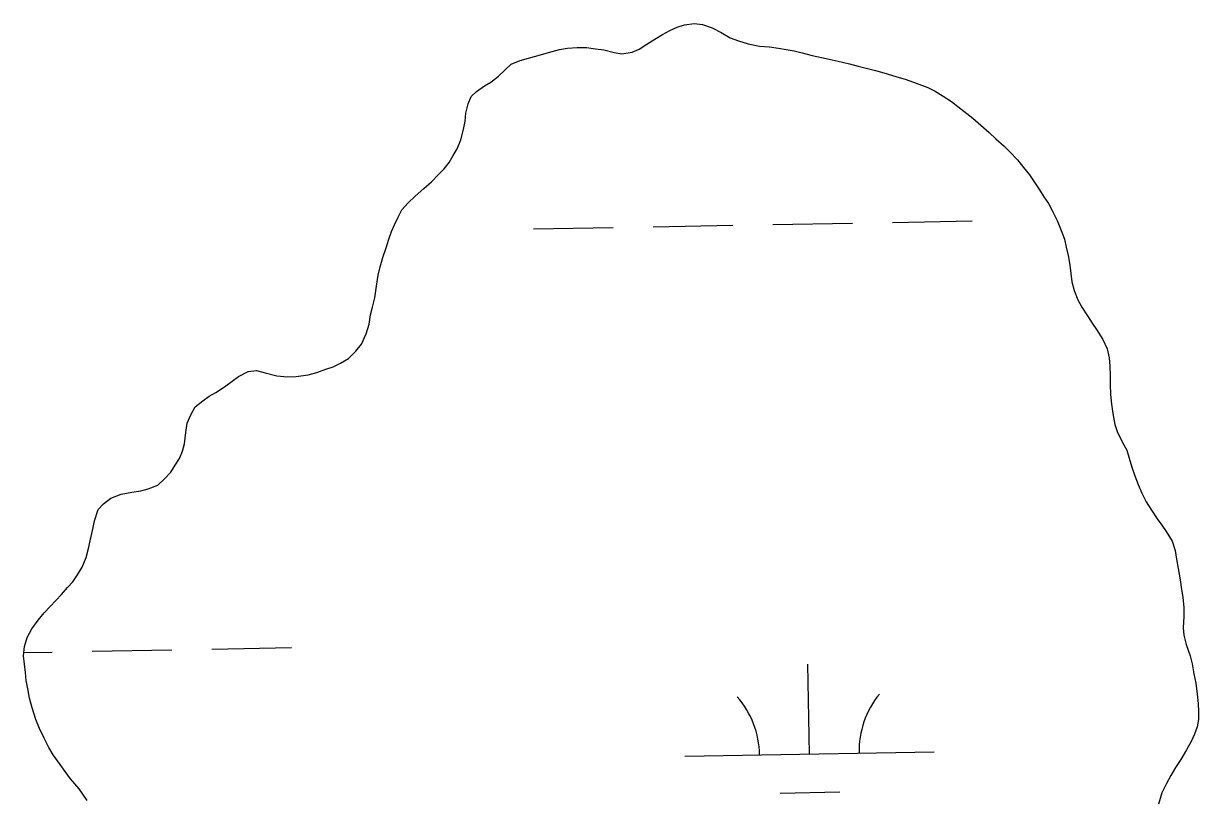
# Model space of a CAD drawing. Extents: x 3925854 to 3964121, y 224593 to 250589.
# Drawn here: x 3931413.7 to 3931884.9, y 230572.1 to 230883.8 of the extents above; entities that cross this region are included whole.
import ezdxf

# ---------------------------------------------------------------- set-up
doc = ezdxf.new("R2010")
doc.units = 0
doc.layers.add('V-WETL-SWMP', color=7, linetype='Continuous')

msp = doc.modelspace()

# ---------------------------------------------------------------- linework, layer by layer
at = {"layer": 'V-WETL-SWMP'}
for p, q in [((3931669.972, 230879.411), (3931672.848, 230881.061)), ((3931672.848, 230881.061), (3931675.809, 230882.363)), ((3931675.809, 230882.363), (3931678.77, 230883.23)), ((3931678.77, 230883.23), (3931682.602, 230883.834)), ((3931682.602, 230883.834), (3931685.997, 230883.395)), ((3931685.997, 230883.395), (3931689.913, 230882.083)), ((3931689.913, 230882.083), (3931693.479, 230880.163)), ((3931663.612, 230875.502), (3931666.836, 230877.5)), ((3931666.836, 230877.5), (3931669.972, 230879.411)), ((3931693.479, 230880.163), (3931697.133, 230878.069)), ((3931697.133, 230878.069), (3931700.44, 230876.846)), ((3931700.44, 230876.846), (3931704.356, 230875.622)), ((3931616.244, 230869.905), (3931621.034, 230871.205)), ((3931621.034, 230871.205), (3931624.17, 230872.245)), ((3931624.17, 230872.245), (3931628.611, 230873.458)), ((3931628.611, 230873.458), (3931631.92, 230873.889)), ((3931631.92, 230873.889), (3931635.751, 230874.233)), ((3931635.751, 230874.233), (3931639.495, 230874.228)), ((3931639.495, 230874.228), (3931643.151, 230873.7)), ((3931643.151, 230873.7), (3931646.458, 230873.261)), ((3931646.458, 230873.261), (3931650.636, 230872.211)), ((3931650.636, 230872.211), (3931653.682, 230871.684)), ((3931653.682, 230871.684), (3931657.775, 230872.288)), ((3931657.775, 230872.288), (3931660.649, 230873.59)), ((3931660.649, 230873.59), (3931663.612, 230875.502)), ((3931704.356, 230875.622), (3931708.882, 230874.745)), ((3931708.882, 230874.745), (3931712.886, 230874.479)), ((3931712.886, 230874.479), (3931716.455, 230873.952)), ((3931716.455, 230873.952), (3931719.501, 230873.426)), ((3931719.501, 230873.426), (3931722.722, 230872.812)), ((3931722.722, 230872.812), (3931726.029, 230872.111)), ((3931726.029, 230872.111), (3931729.945, 230871.061)), ((3931729.945, 230871.061), (3931733.688, 230870.186)), ((3931606.836, 230865.216), (3931609.276, 230867.477)), ((3931609.276, 230867.477), (3931612.848, 230869.039)), ((3931612.848, 230869.039), (3931616.244, 230869.905)), ((3931733.688, 230870.186), (3931736.821, 230869.572)), ((3931736.821, 230869.572), (3931740.389, 230868.697)), ((3931740.389, 230868.697), (3931745.002, 230867.646)), ((3931745.002, 230867.646), (3931748.396, 230866.771)), ((3931748.396, 230866.771), (3931752.226, 230865.808)), ((3931601.17, 230860.349), (3931604.221, 230862.695)), ((3931604.221, 230862.695), (3931606.836, 230865.216)), ((3931752.226, 230865.808), (3931755.359, 230864.934)), ((3931755.359, 230864.934), (3931758.753, 230864.059)), ((3931758.753, 230864.059), (3931763.539, 230862.572)), ((3931763.539, 230862.572), (3931767.629, 230861.348)), ((3931595.42, 230856.613), (3931598.557, 230858.872)), ((3931598.557, 230858.872), (3931601.17, 230860.349)), ((3931767.629, 230861.348), (3931771.719, 230859.863)), ((3931771.719, 230859.863), (3931776.418, 230858.115)), ((3931776.418, 230858.115), (3931779.289, 230856.631)), ((3931592.018, 230851.655), (3931593.24, 230854.526)), ((3931593.24, 230854.526), (3931595.42, 230856.613)), ((3931779.289, 230856.631), (3931782.507, 230854.625)), ((3931782.507, 230854.625), (3931785.813, 230852.531)), ((3931785.813, 230852.531), (3931788.422, 230850.525)), ((3931590.79, 230844.692), (3931591.142, 230847.825)), ((3931591.142, 230847.825), (3931592.018, 230851.655)), ((3931788.422, 230850.525), (3931791.988, 230847.735)), ((3931791.988, 230847.735), (3931794.423, 230845.816)), ((3931590.176, 230841.297), (3931590.79, 230844.692)), ((3931794.423, 230845.816), (3931797.554, 230843.113)), ((3931797.554, 230843.113), (3931800.945, 230840.062)), ((3931589.126, 230837.12), (3931590.176, 230841.297)), ((3931800.945, 230840.062), (3931803.64, 230837.62)), ((3931585.983, 230830.856), (3931587.554, 230833.552)), ((3931587.554, 230833.552), (3931589.126, 230837.12)), ((3931803.64, 230837.62), (3931806.945, 230834.569)), ((3931806.945, 230834.569), (3931809.118, 230832.477)), ((3931584.412, 230828.072), (3931585.983, 230830.856)), ((3931809.118, 230832.477), (3931812.335, 230829.077)), ((3931812.335, 230829.077), (3931814.769, 230826.027)), ((3931580.14, 230823.202), (3931582.407, 230825.55)), ((3931582.407, 230825.55), (3931584.412, 230828.072)), ((3931814.769, 230826.027), (3931817.116, 230823.151)), ((3931574.213, 230817.638), (3931577.263, 230820.333)), ((3931577.263, 230820.333), (3931580.14, 230823.202)), ((3931817.116, 230823.151), (3931819.288, 230819.927)), ((3931819.288, 230819.927), (3931821.199, 230817.138)), ((3931567.937, 230811.9), (3931570.813, 230814.595)), ((3931570.813, 230814.595), (3931574.213, 230817.638)), ((3931821.199, 230817.138), (3931822.937, 230814.35)), ((3931565.408, 230809.031), (3931567.937, 230811.9)), ((3931822.937, 230814.35), (3931824.761, 230811.562)), ((3931824.761, 230811.562), (3931826.325, 230808.6)), ((3931562.441, 230803.115), (3931563.925, 230806.16)), ((3931563.925, 230806.16), (3931565.408, 230809.031)), ((3931826.325, 230808.6), (3931828.235, 230804.854)), ((3931560.169, 230797.285), (3931561.218, 230800.33)), ((3931561.218, 230800.33), (3931562.441, 230803.115)), ((3931618.155, 230801.413), (3931650.15, 230801.995)), ((3931666.147, 230802.285), (3931698.142, 230802.867)), ((3931714.139, 230803.158), (3931746.134, 230803.74)), ((3931762.131, 230804.031), (3931794.126, 230804.613)), ((3931828.235, 230804.854), (3931829.884, 230800.76)), ((3931829.884, 230800.76), (3931831.185, 230797.276)), ((3931559.12, 230793.804), (3931560.169, 230797.285)), ((3931831.185, 230797.276), (3931831.877, 230794.141)), ((3931557.809, 230789.975), (3931559.12, 230793.804)), ((3931831.877, 230794.141), (3931832.657, 230790.831)), ((3931555.971, 230782.838), (3931556.759, 230786.233)), ((3931556.759, 230786.233), (3931557.809, 230789.975)), ((3931832.657, 230790.831), (3931833.348, 230786.826)), ((3931833.348, 230786.826), (3931833.779, 230783.604)), ((3931555.269, 230778.486), (3931555.971, 230782.838)), ((3931833.779, 230783.604), (3931834.123, 230780.208)), ((3931554.654, 230773.786), (3931555.269, 230778.486)), ((3931834.123, 230780.208), (3931834.989, 230776.725)), ((3931553.691, 230770.044), (3931554.654, 230773.786)), ((3931834.989, 230776.725), (3931836.551, 230772.979)), ((3931836.551, 230772.979), (3931838.114, 230770.017)), ((3931552.903, 230766.911), (3931553.691, 230770.044)), ((3931838.114, 230770.017), (3931840.373, 230766.532)), ((3931551.065, 230759.339), (3931552.289, 230763.168)), ((3931552.289, 230763.168), (3931552.903, 230766.911)), ((3931840.373, 230766.532), (3931842.284, 230763.656)), ((3931842.284, 230763.656), (3931844.022, 230761.129)), ((3931549.232, 230755.249), (3931551.065, 230759.339)), ((3931844.022, 230761.129), (3931846.542, 230757.121)), ((3931546.964, 230752.379), (3931549.232, 230755.249)), ((3931846.542, 230757.121), (3931848.278, 230753.288)), ((3931848.278, 230753.288), (3931849.057, 230749.718)), ((3931540.864, 230747.599), (3931544, 230749.51)), ((3931544, 230749.51), (3931546.964, 230752.379)), ((3931849.057, 230749.718), (3931849.4, 230746.322)), ((3931499.852, 230742.169), (3931503.772, 230744.253)), ((3931503.772, 230744.253), (3931507.168, 230744.684)), ((3931507.168, 230744.684), (3931510.649, 230743.721)), ((3931527.799, 230742.828), (3931531.282, 230743.868)), ((3931531.282, 230743.868), (3931534.941, 230745.169)), ((3931534.941, 230745.169), (3931537.902, 230746.123)), ((3931537.902, 230746.123), (3931540.864, 230747.599)), ((3931849.4, 230746.322), (3931849.483, 230742.665)), ((3931494.274, 230738.084), (3931497.412, 230740.344)), ((3931497.412, 230740.344), (3931499.852, 230742.169)), ((3931510.649, 230743.721), (3931515.262, 230742.497)), ((3931515.262, 230742.497), (3931519.614, 230742.055)), ((3931519.614, 230742.055), (3931523.01, 230742.225)), ((3931523.01, 230742.225), (3931527.799, 230742.828)), ((3931849.483, 230742.665), (3931849.478, 230739.009)), ((3931485.561, 230732.524), (3931488.175, 230734.349)), ((3931488.175, 230734.349), (3931490.789, 230735.825)), ((3931490.789, 230735.825), (3931494.274, 230738.084)), ((3931849.478, 230739.009), (3931849.559, 230735.004)), ((3931849.559, 230735.004), (3931849.99, 230731.173)), ((3931480.765, 230726.871), (3931482.511, 230730.003)), ((3931482.511, 230730.003), (3931485.561, 230732.524)), ((3931849.99, 230731.173), (3931850.507, 230727.429)), ((3931479.368, 230723.565), (3931480.765, 230726.871)), ((3931850.507, 230727.429), (3931851.372, 230722.987)), ((3931478.841, 230719.822), (3931479.368, 230723.565)), ((3931851.372, 230722.987), (3931852.326, 230720.113)), ((3931478.312, 230715.209), (3931478.841, 230719.822)), ((3931852.326, 230720.113), (3931854.496, 230715.757)), ((3931854.496, 230715.757), (3931856.146, 230712.621)), ((3931476.215, 230709.378), (3931477.438, 230712.337)), ((3931477.438, 230712.337), (3931478.312, 230715.209)), ((3931856.146, 230712.621), (3931857.1, 230709.399)), ((3931472.813, 230703.811), (3931474.558, 230706.595)), ((3931474.558, 230706.595), (3931476.215, 230709.378)), ((3931857.1, 230709.399), (3931858.14, 230705.828)), ((3931470.285, 230701.203), (3931472.813, 230703.811)), ((3931858.14, 230705.828), (3931859.354, 230702.344)), ((3931859.354, 230702.344), (3931860.655, 230698.86)), ((3931460.702, 230696.427), (3931463.75, 230697.119)), ((3931463.75, 230697.119), (3931467.582, 230698.594)), ((3931467.582, 230698.594), (3931470.285, 230701.203)), ((3931860.655, 230698.86), (3931862.131, 230695.375)), ((3931445.808, 230691.136), (3931448.684, 230693.396)), ((3931448.684, 230693.396), (3931452.864, 230694.957)), ((3931452.864, 230694.957), (3931457.131, 230695.822)), ((3931457.131, 230695.822), (3931460.702, 230696.427)), ((3931862.131, 230695.375), (3931863.868, 230691.978)), ((3931863.868, 230691.978), (3931866.04, 230688.667)), ((3931442.142, 230684.263), (3931443.628, 230688.875)), ((3931443.628, 230688.875), (3931445.808, 230691.136)), ((3931866.04, 230688.667), (3931868.386, 230685.094)), ((3931441.441, 230681.043), (3931442.142, 230684.263)), ((3931868.386, 230685.094), (3931870.21, 230682.567)), ((3931870.21, 230682.567), (3931871.948, 230680.04)), ((3931440.39, 230676.256), (3931441.441, 230681.043)), ((3931871.948, 230680.04), (3931874.294, 230676.206)), ((3931438.814, 230669.555), (3931439.777, 230673.21)), ((3931439.777, 230673.21), (3931440.39, 230676.256)), ((3931874.294, 230676.206), (3931875.595, 230672.461)), ((3931437.242, 230665.726), (3931438.814, 230669.555)), ((3931875.595, 230672.461), (3931876.113, 230668.978)), ((3931876.113, 230668.978), (3931876.717, 230665.234)), ((3931435.41, 230662.681), (3931437.242, 230665.726)), ((3931876.717, 230665.234), (3931877.582, 230660.618)), ((3931431.399, 230657.55), (3931433.491, 230659.898)), ((3931433.491, 230659.898), (3931435.41, 230662.681)), ((3931877.582, 230660.618), (3931878.099, 230656.787)), ((3931426.69, 230652.333), (3931428.87, 230654.768)), ((3931428.87, 230654.768), (3931431.399, 230657.55)), ((3931878.099, 230656.787), (3931878.617, 230653.739)), ((3931421.983, 230647.377), (3931424.337, 230649.985)), ((3931424.337, 230649.985), (3931426.69, 230652.333)), ((3931878.617, 230653.739), (3931879.047, 230649.473)), ((3931419.541, 230644.507), (3931421.983, 230647.377)), ((3931879.042, 230645.903), (3931878.775, 230641.464)), ((3931879.047, 230649.473), (3931879.042, 230645.903)), ((3931415.179, 230637.548), (3931417.012, 230640.941)), ((3931417.012, 230640.941), (3931419.541, 230644.507)), ((3931878.775, 230641.464), (3931879.032, 230638.416)), ((3931414.043, 230633.98), (3931415.179, 230637.548)), ((3931879.032, 230638.416), (3931879.985, 230634.671)), ((3931413.689, 230630.237), (3931414.043, 230633.98)), ((3931413.808, 230631.496), (3931425.209, 230631.703)), ((3931441.206, 230631.994), (3931473.201, 230632.576)), ((3931489.198, 230632.867), (3931521.193, 230633.448)), ((3931879.985, 230634.671), (3931881.546, 230630.142)), ((3931414.033, 230626.841), (3931413.689, 230630.237)), ((3931414.464, 230623.532), (3931414.033, 230626.841)), ((3931728.847, 230590.786), (3931728.192, 230626.78)), ((3931881.546, 230630.142), (3931882.413, 230627.007)), ((3931882.413, 230627.007), (3931883.017, 230623.002)), ((3931414.808, 230620.224), (3931414.464, 230623.532)), ((3931883.017, 230623.002), (3931883.882, 230619.257)), ((3931415.499, 230616.305), (3931414.808, 230620.224)), ((3931883.882, 230619.257), (3931884.399, 230614.729)), ((3931416.105, 230613.17), (3931415.499, 230616.305)), ((3931417.144, 230609.251), (3931416.105, 230613.17)), ((3931884.399, 230614.729), (3931884.829, 230610.985)), ((3931418.618, 230604.635), (3931417.144, 230609.251)), ((3931884.829, 230610.985), (3931884.912, 230607.677)), ((3931884.912, 230607.677), (3931884.908, 230604.63)), ((3931420.093, 230601.064), (3931418.618, 230604.635)), ((3931884.908, 230604.63), (3931884.382, 230601.67)), ((3931421.916, 230597.143), (3931420.093, 230601.064)), ((3931883.333, 230598.799), (3931881.936, 230595.84)), ((3931884.382, 230601.67), (3931883.333, 230598.799)), ((3931423.914, 230593.397), (3931421.916, 230597.143)), ((3931425.651, 230590.435), (3931423.914, 230593.397)), ((3931881.936, 230595.84), (3931880.103, 230592.448)), ((3931428.345, 230586.601), (3931425.651, 230590.435)), ((3931678.855, 230589.877), (3931778.838, 230591.695)), ((3931877.835, 230588.62), (3931875.654, 230585.315)), ((3931880.103, 230592.448), (3931877.835, 230588.62)), ((3931430.431, 230583.725), (3931428.345, 230586.601)), ((3931432.516, 230580.849), (3931430.431, 230583.725)), ((3931875.654, 230585.315), (3931873.822, 230582.183)), ((3931435.993, 230576.84), (3931432.516, 230580.849)), ((3931872.076, 230578.964), (3931870.156, 230575.223)), ((3931873.822, 230582.183), (3931872.076, 230578.964)), ((3931439.208, 230572.135), (3931435.993, 230576.84)), ((3931717.129, 230575.14), (3931741.125, 230575.576)), ((3931870.156, 230575.223), (3931868.844, 230570.698))]:
    msp.add_line(p, q, dxfattribs=at)
for centre, start, end in [((3931673.604, 230590.257), 0.26988, 41.81354), ((3931784.072, 230592.265), 140.26988, 181.81353)]:
    msp.add_arc(centre, 35.246, start, end, dxfattribs=at)

doc.saveas('drawing.dxf')
